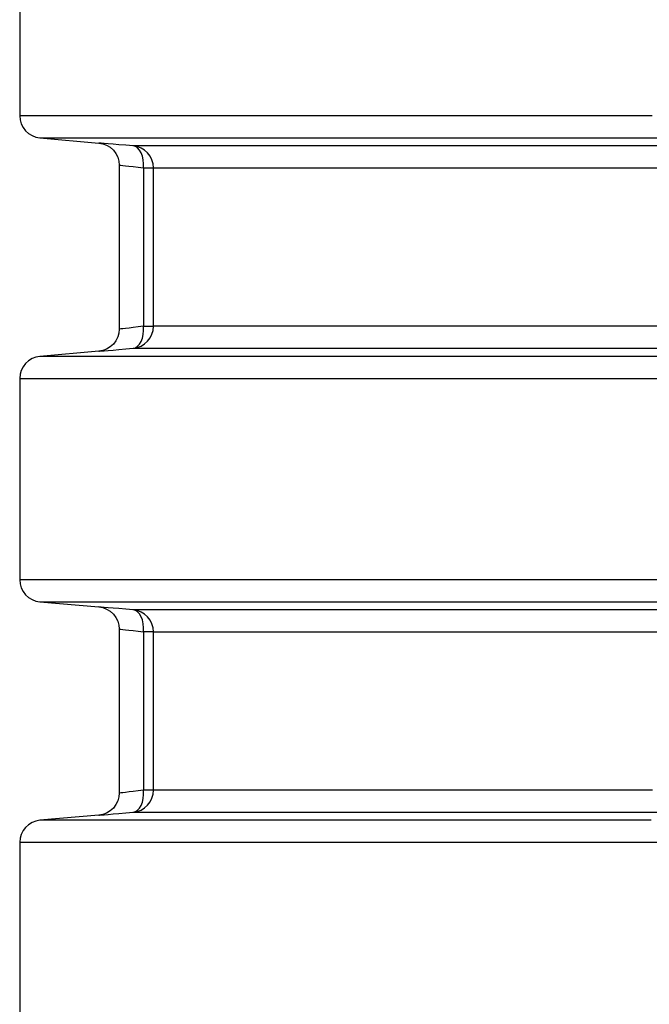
# Model space of a CAD drawing. Header units: millimetres. Extents: x 196 to 2027204, y -221452 to 153872.
# Tile 280 of 381: x 1216088 to 1216373, y -201272 to -200827. Entities that reach past the tile are written whole.
import ezdxf

# ---------------------------------------------------------------- set-up
doc = ezdxf.new("R2010")
doc.units = ezdxf.units.MM
doc.layers.add('00_Основной', color=163, linetype='Continuous', lineweight=40)

msp = doc.modelspace()

# ---------------------------------------------------------------- linework, layer by layer
at = {"layer": '00_Основной', "color": 252, "lineweight": 25, "ltscale": 10}
for p, q in [((1216087.71, -200779.17, 0.2), (1216087.71, -200870.34, 0.2)), ((1216096.84, -200880.3, 0.2), (1216123.58, -200882.65, 0.2)), ((1216132.71, -200892.55, 0.2), (1216132.71, -200966.95, 0.2)), ((1216143.79, -200893.92, 0.2), (1216143.79, -200965.59, 0.2)), ((1216148.22, -200965.59, 0.2), (1216148.22, -200893.92, 0.2)), ((1216123.58, -200976.87, 0.2), (1216096.84, -200979.21, 0.2)), ((1216087.71, -200989.16, 0.2), (1216087.71, -201080.34, 0.2)), ((1216096.84, -201090.31, 0.2), (1216123.58, -201092.63, 0.2)), ((1216132.71, -201102.56, 0.2), (1216132.71, -201176.95, 0.2)), ((1216143.79, -201103.91, 0.2), (1216143.79, -201175.6, 0.2)), ((1216148.22, -201175.6, 0.2), (1216148.22, -201103.91, 0.2)), ((1216123.58, -201186.87, 0.2), (1216096.84, -201189.2, 0.2)), ((1216087.71, -201199.16, 0.2), (1216087.71, -201290.35, 0.2))]:
    msp.add_line(p, q, dxfattribs=at)
at = {"layer": '00_Основной', "color": 252, "lineweight": 25, "ltscale": 10, "elevation": 0.2}
for points in [[(1216087.71, -200870.34), (1216087.88, -200872.18), (1216088.39, -200873.97), (1216089.22, -200875.62), (1216090.33, -200877.1), (1216091.7, -200878.34), (1216093.28, -200879.3), (1216095.02, -200879.97), (1216096.84, -200880.3)], [(1216373.94, -200870.34), (1216361.11, -200870.34), (1216348.51, -200870.34), (1216336.18, -200870.34), (1216324.09, -200870.34), (1216312.25, -200870.34), (1216300.66, -200870.34), (1216289.36, -200870.34), (1216278.31, -200870.34), (1216267.54, -200870.34), (1216257.04, -200870.34), (1216246.84, -200870.34), (1216236.92, -200870.34), (1216227.28, -200870.34), (1216217.94, -200870.34), (1216208.9, -200870.34), (1216200.16, -200870.34), (1216191.74, -200870.34), (1216183.61, -200870.34), (1216175.79, -200870.34), (1216168.3, -200870.34), (1216161.12, -200870.34), (1216154.26, -200870.34), (1216147.73, -200870.34), (1216141.52, -200870.34), (1216135.63, -200870.34), (1216130.09, -200870.34), (1216124.87, -200870.34), (1216119.98, -200870.34), (1216115.44, -200870.34), (1216111.23, -200870.34), (1216107.37, -200870.34), (1216103.85, -200870.34), (1216100.68, -200870.34), (1216097.84, -200870.34), (1216095.36, -200870.34), (1216093.23, -200870.34), (1216091.44, -200870.34), (1216090, -200870.34), (1216088.91, -200870.34), (1216088.16, -200870.34), (1216087.78, -200870.34), (1216087.71, -200870.34)], [(1216096.84, -200880.3), (1216096.93, -200880.3), (1216097.35, -200880.3), (1216098.11, -200880.3), (1216099.24, -200880.3), (1216100.7, -200880.3), (1216102.52, -200880.3), (1216104.69, -200880.3), (1216107.2, -200880.3), (1216110.06, -200880.3), (1216113.26, -200880.3), (1216116.81, -200880.3), (1216120.7, -200880.3), (1216124.93, -200880.3), (1216129.51, -200880.3), (1216134.4, -200880.3), (1216139.65, -200880.3), (1216145.23, -200880.3), (1216151.13, -200880.3), (1216157.36, -200880.3), (1216163.93, -200880.3), (1216170.81, -200880.3), (1216178.01, -200880.3), (1216185.53, -200880.3), (1216193.36, -200880.3), (1216201.52, -200880.3), (1216209.97, -200880.3), (1216218.72, -200880.3), (1216227.78, -200880.3), (1216237.13, -200880.3), (1216246.79, -200880.3), (1216256.72, -200880.3), (1216266.95, -200880.3), (1216277.45, -200880.3), (1216288.23, -200880.3), (1216299.29, -200880.3), (1216310.61, -200880.3), (1216322.19, -200880.3), (1216334.05, -200880.3), (1216346.14, -200880.3), (1216358.49, -200880.3), (1216371.07, -200880.3), (1216383.9, -200880.3)], [(1216123.58, -200882.65), (1216125.29, -200882.94), (1216127.01, -200883.58), (1216128.64, -200884.55), (1216130.09, -200885.85), (1216131.24, -200887.39), (1216132.08, -200889.1), (1216132.55, -200890.88), (1216132.71, -200892.61)], [(1216139.1, -200883.96), (1216135.69, -200883.66), (1216132.63, -200883.41), (1216129.95, -200883.17), (1216127.7, -200882.99), (1216125.92, -200882.83), (1216124.64, -200882.73), (1216123.85, -200882.66), (1216123.58, -200882.65)], [(1216376.72, -200883.96), (1216364.86, -200883.96), (1216353.27, -200883.96), (1216341.94, -200883.96), (1216330.86, -200883.96), (1216320.06, -200883.96), (1216309.52, -200883.96), (1216299.28, -200883.96), (1216289.32, -200883.96), (1216279.63, -200883.96), (1216270.25, -200883.96), (1216261.15, -200883.96), (1216252.36, -200883.96), (1216243.88, -200883.96), (1216235.69, -200883.96), (1216227.82, -200883.96), (1216220.27, -200883.96), (1216213.03, -200883.96), (1216206.12, -200883.96), (1216199.51, -200883.96), (1216193.25, -200883.96), (1216187.3, -200883.96), (1216181.71, -200883.96), (1216176.42, -200883.96), (1216171.49, -200883.96), (1216166.89, -200883.96), (1216162.63, -200883.96), (1216158.72, -200883.96), (1216155.15, -200883.96), (1216151.92, -200883.96), (1216149.04, -200883.96), (1216146.51, -200883.96), (1216144.32, -200883.96), (1216142.49, -200883.96), (1216141.01, -200883.96), (1216139.88, -200883.96), (1216139.1, -200883.96)], [(1216148.22, -200893.92), (1216148.05, -200892.08), (1216147.54, -200890.3), (1216146.71, -200888.63), (1216145.59, -200887.16), (1216144.22, -200885.92), (1216142.65, -200884.95), (1216140.92, -200884.28), (1216139.1, -200883.96)], [(1216143.79, -200893.92), (1216143.8, -200892.03), (1216143.62, -200890.21), (1216143.22, -200888.53), (1216142.67, -200887.05), (1216141.94, -200885.81), (1216141.09, -200884.85), (1216140.12, -200884.23), (1216139.1, -200883.96)], [(1216132.71, -200892.61), (1216132.89, -200892.62), (1216133.45, -200892.7), (1216134.36, -200892.79), (1216135.66, -200892.95), (1216137.17, -200893.13), (1216139.03, -200893.34), (1216141.25, -200893.61), (1216143.79, -200893.92)], [(1216143.79, -200893.92), (1216144.73, -200893.92), (1216145.58, -200893.92), (1216146.33, -200893.92), (1216146.96, -200893.92), (1216147.47, -200893.92), (1216147.87, -200893.92), (1216148.11, -200893.92), (1216148.22, -200893.92)], [(1216148.22, -200893.92), (1216149.01, -200893.92), (1216150.17, -200893.92), (1216151.68, -200893.92), (1216153.56, -200893.92), (1216155.8, -200893.92), (1216158.4, -200893.92), (1216161.36, -200893.92), (1216164.67, -200893.92), (1216168.35, -200893.92), (1216172.38, -200893.92), (1216176.76, -200893.92), (1216181.49, -200893.92), (1216186.57, -200893.92), (1216192.01, -200893.92), (1216197.78, -200893.92), (1216203.89, -200893.92), (1216210.34, -200893.92), (1216217.12, -200893.92), (1216224.25, -200893.92), (1216231.7, -200893.92), (1216239.47, -200893.92), (1216247.57, -200893.92), (1216255.98, -200893.92), (1216264.72, -200893.92), (1216273.76, -200893.92), (1216283.12, -200893.92), (1216292.77, -200893.92), (1216302.72, -200893.92), (1216312.98, -200893.92), (1216323.5, -200893.92), (1216334.33, -200893.92), (1216345.44, -200893.92), (1216356.81, -200893.92), (1216368.47, -200893.92), (1216380.37, -200893.92)], [(1216143.79, -200965.59), (1216141.25, -200965.89), (1216139.04, -200966.16), (1216137.18, -200966.37), (1216135.66, -200966.55), (1216134.38, -200966.71), (1216133.45, -200966.82), (1216132.89, -200966.88), (1216132.71, -200966.9), (1216132.71, -200966.9)], [(1216139.1, -200975.56), (1216140.92, -200975.21), (1216142.65, -200974.55), (1216144.22, -200973.59), (1216145.59, -200972.35), (1216146.71, -200970.87), (1216147.54, -200969.22), (1216148.05, -200967.43), (1216148.22, -200965.59)], [(1216139.1, -200975.56), (1216140.12, -200975.27), (1216141.09, -200974.65), (1216141.94, -200973.71), (1216142.67, -200972.46), (1216143.22, -200970.97), (1216143.62, -200969.29), (1216143.8, -200967.47), (1216143.79, -200965.59)], [(1216143.79, -200965.59), (1216144.73, -200965.59), (1216145.58, -200965.59), (1216146.33, -200965.59), (1216146.96, -200965.59), (1216147.47, -200965.59), (1216147.87, -200965.59), (1216148.11, -200965.59), (1216148.22, -200965.59)], [(1216380.37, -200965.59), (1216368.47, -200965.59), (1216356.81, -200965.59), (1216345.44, -200965.59), (1216334.33, -200965.59), (1216323.5, -200965.59), (1216312.98, -200965.59), (1216302.72, -200965.59), (1216292.77, -200965.59), (1216283.12, -200965.59), (1216273.76, -200965.59), (1216264.72, -200965.59), (1216255.98, -200965.59), (1216247.57, -200965.59), (1216239.47, -200965.59), (1216231.7, -200965.59), (1216224.25, -200965.59), (1216217.12, -200965.59), (1216210.34, -200965.59), (1216203.89, -200965.59), (1216197.78, -200965.59), (1216192.01, -200965.59), (1216186.57, -200965.59), (1216181.49, -200965.59), (1216176.76, -200965.59), (1216172.38, -200965.59), (1216168.35, -200965.59), (1216164.67, -200965.59), (1216161.36, -200965.59), (1216158.4, -200965.59), (1216155.8, -200965.59), (1216153.56, -200965.59), (1216151.68, -200965.59), (1216150.17, -200965.59), (1216149.01, -200965.59), (1216148.22, -200965.59)], [(1216132.71, -200966.9), (1216132.55, -200968.64), (1216132.08, -200970.4), (1216131.24, -200972.11), (1216130.09, -200973.66), (1216128.64, -200974.95), (1216127.01, -200975.92), (1216125.29, -200976.56), (1216123.58, -200976.87)], [(1216123.58, -200976.87), (1216123.58, -200976.87), (1216123.85, -200976.84), (1216124.63, -200976.77), (1216125.92, -200976.67), (1216127.71, -200976.52), (1216129.95, -200976.33), (1216132.61, -200976.1), (1216135.69, -200975.84), (1216139.1, -200975.56)], [(1216139.1, -200975.56), (1216139.88, -200975.56), (1216141.01, -200975.56), (1216142.49, -200975.56), (1216144.32, -200975.56), (1216146.51, -200975.56), (1216149.04, -200975.56), (1216151.92, -200975.56), (1216155.15, -200975.56), (1216158.72, -200975.56), (1216162.63, -200975.56), (1216166.89, -200975.56), (1216171.49, -200975.56), (1216176.42, -200975.56), (1216181.71, -200975.56), (1216187.3, -200975.56), (1216193.25, -200975.56), (1216199.51, -200975.56), (1216206.12, -200975.56), (1216213.03, -200975.56), (1216220.27, -200975.56), (1216227.82, -200975.56), (1216235.69, -200975.56), (1216243.88, -200975.56), (1216252.36, -200975.56), (1216261.15, -200975.56), (1216270.25, -200975.56), (1216279.63, -200975.56), (1216289.32, -200975.56), (1216299.28, -200975.56), (1216309.52, -200975.56), (1216320.06, -200975.56), (1216330.86, -200975.56), (1216341.94, -200975.56), (1216353.27, -200975.56), (1216364.86, -200975.56), (1216376.72, -200975.56)], [(1216096.84, -200979.21), (1216095.02, -200979.54), (1216093.28, -200980.2), (1216091.7, -200981.17), (1216090.33, -200982.41), (1216089.22, -200983.88), (1216088.39, -200985.55), (1216087.88, -200987.32), (1216087.71, -200989.16)], [(1216378.53, -200979.21), (1216362, -200979.21), (1216345.89, -200979.21), (1216330.2, -200979.21), (1216314.93, -200979.21), (1216300.11, -200979.21), (1216285.74, -200979.21), (1216271.83, -200979.21), (1216258.41, -200979.21), (1216245.46, -200979.21), (1216233.01, -200979.21), (1216221.06, -200979.21), (1216209.6, -200979.21), (1216198.68, -200979.21), (1216188.27, -200979.21), (1216178.39, -200979.21), (1216169.06, -200979.21), (1216160.27, -200979.21), (1216152.01, -200979.21), (1216144.34, -200979.21), (1216137.21, -200979.21), (1216130.65, -200979.21), (1216124.65, -200979.21), (1216119.25, -200979.21), (1216114.41, -200979.21), (1216110.15, -200979.21), (1216106.48, -200979.21), (1216103.4, -200979.21), (1216100.91, -200979.21), (1216099.01, -200979.21), (1216097.7, -200979.21), (1216096.98, -200979.21), (1216096.84, -200979.21)], [(1216087.71, -200989.16), (1216087.73, -200989.16), (1216088.15, -200989.16), (1216089.16, -200989.16), (1216090.78, -200989.16), (1216093, -200989.16), (1216095.83, -200989.16), (1216099.23, -200989.16), (1216103.23, -200989.16), (1216107.82, -200989.16), (1216113, -200989.16), (1216118.77, -200989.16), (1216125.11, -200989.16), (1216132.02, -200989.16), (1216139.5, -200989.16), (1216147.55, -200989.16), (1216156.15, -200989.16), (1216165.32, -200989.16), (1216175.03, -200989.16), (1216185.27, -200989.16), (1216196.05, -200989.16), (1216207.36, -200989.16), (1216219.18, -200989.16), (1216231.52, -200989.16), (1216244.34, -200989.16), (1216257.68, -200989.16), (1216271.48, -200989.16), (1216285.77, -200989.16), (1216300.52, -200989.16), (1216315.72, -200989.16), (1216331.35, -200989.16), (1216347.42, -200989.16), (1216363.93, -200989.16), (1216380.84, -200989.16)], [(1216087.71, -201080.34), (1216087.88, -201082.18), (1216088.39, -201083.97), (1216089.22, -201085.62), (1216090.33, -201087.09), (1216091.7, -201088.34), (1216093.28, -201089.3), (1216095.02, -201089.97), (1216096.84, -201090.31)], [(1216377.51, -201080.34), (1216360.72, -201080.34), (1216344.33, -201080.34), (1216328.37, -201080.34), (1216312.85, -201080.34), (1216297.77, -201080.34), (1216283.13, -201080.34), (1216268.97, -201080.34), (1216255.27, -201080.34), (1216242.06, -201080.34), (1216229.34, -201080.34), (1216217.12, -201080.34), (1216205.41, -201080.34), (1216194.2, -201080.34), (1216183.54, -201080.34), (1216173.41, -201080.34), (1216163.81, -201080.34), (1216154.75, -201080.34), (1216146.26, -201080.34), (1216138.31, -201080.34), (1216130.92, -201080.34), (1216124.12, -201080.34), (1216117.87, -201080.34), (1216112.21, -201080.34), (1216107.13, -201080.34), (1216102.63, -201080.34), (1216098.72, -201080.34), (1216095.4, -201080.34), (1216092.66, -201080.34), (1216090.53, -201080.34), (1216088.99, -201080.34), (1216088.05, -201080.34), (1216087.71, -201080.34), (1216087.71, -201080.34)], [(1216096.84, -201090.31), (1216096.95, -201090.31), (1216097.62, -201090.31), (1216098.87, -201090.31), (1216100.72, -201090.31), (1216103.15, -201090.31), (1216106.18, -201090.31), (1216109.78, -201090.31), (1216113.97, -201090.31), (1216118.75, -201090.31), (1216124.1, -201090.31), (1216130.03, -201090.31), (1216136.52, -201090.31), (1216143.58, -201090.31), (1216151.2, -201090.31), (1216159.36, -201090.31), (1216168.1, -201090.31), (1216177.36, -201090.31), (1216187.16, -201090.31), (1216197.49, -201090.31), (1216208.36, -201090.31), (1216219.73, -201090.31), (1216231.61, -201090.31), (1216243.99, -201090.31), (1216256.86, -201090.31), (1216270.21, -201090.31), (1216284.04, -201090.31), (1216298.33, -201090.31), (1216313.08, -201090.31), (1216328.26, -201090.31), (1216343.88, -201090.31), (1216359.93, -201090.31), (1216376.38, -201090.31)], [(1216123.58, -201092.63), (1216125.29, -201092.94), (1216127.01, -201093.58), (1216128.64, -201094.56), (1216130.09, -201095.85), (1216131.24, -201097.39), (1216132.08, -201099.1), (1216132.55, -201100.88), (1216132.71, -201102.6)], [(1216139.1, -201093.95), (1216135.69, -201093.66), (1216132.61, -201093.4), (1216129.95, -201093.17), (1216127.7, -201092.99), (1216125.92, -201092.83), (1216124.64, -201092.73), (1216123.85, -201092.66), (1216123.58, -201092.63)], [(1216382.93, -201093.95), (1216370.76, -201093.95), (1216358.88, -201093.95), (1216347.26, -201093.95), (1216335.9, -201093.95), (1216324.8, -201093.95), (1216314.01, -201093.95), (1216303.5, -201093.95), (1216293.26, -201093.95), (1216283.33, -201093.95), (1216273.69, -201093.95), (1216264.37, -201093.95), (1216255.35, -201093.95), (1216246.63, -201093.95), (1216238.23, -201093.95), (1216230.15, -201093.95), (1216222.4, -201093.95), (1216214.97, -201093.95), (1216207.87, -201093.95), (1216201.09, -201093.95), (1216194.66, -201093.95), (1216188.55, -201093.95), (1216182.79, -201093.95), (1216177.39, -201093.95), (1216172.32, -201093.95), (1216167.59, -201093.95), (1216163.22, -201093.95), (1216159.2, -201093.95), (1216155.54, -201093.95), (1216152.23, -201093.95), (1216149.28, -201093.95), (1216146.68, -201093.95), (1216144.44, -201093.95), (1216142.56, -201093.95), (1216141.05, -201093.95), (1216139.89, -201093.95), (1216139.1, -201093.95)], [(1216148.22, -201103.91), (1216148.05, -201102.08), (1216147.54, -201100.3), (1216146.71, -201098.63), (1216145.59, -201097.16), (1216144.22, -201095.92), (1216142.65, -201094.95), (1216140.92, -201094.29), (1216139.1, -201093.95)], [(1216143.79, -201103.91), (1216143.8, -201102.03), (1216143.62, -201100.21), (1216143.22, -201098.53), (1216142.67, -201097.04), (1216141.94, -201095.81), (1216141.09, -201094.85), (1216140.12, -201094.23), (1216139.1, -201093.95)], [(1216132.71, -201102.6), (1216132.89, -201102.62), (1216133.45, -201102.7), (1216134.36, -201102.8), (1216135.66, -201102.95), (1216137.17, -201103.13), (1216139.03, -201103.34), (1216141.25, -201103.61), (1216143.79, -201103.91)], [(1216148.22, -201103.91), (1216148.11, -201103.91), (1216147.87, -201103.91), (1216147.47, -201103.91), (1216146.96, -201103.91), (1216146.33, -201103.91), (1216145.58, -201103.91), (1216144.73, -201103.91), (1216143.79, -201103.91)], [(1216148.22, -201103.91), (1216149.01, -201103.91), (1216150.14, -201103.91), (1216151.65, -201103.91), (1216153.5, -201103.91), (1216155.71, -201103.91), (1216158.28, -201103.91), (1216161.2, -201103.91), (1216164.47, -201103.91), (1216168.1, -201103.91), (1216172.08, -201103.91), (1216176.4, -201103.91), (1216181.07, -201103.91), (1216186.08, -201103.91), (1216191.42, -201103.91), (1216197.13, -201103.91), (1216203.15, -201103.91), (1216209.52, -201103.91), (1216216.22, -201103.91), (1216223.25, -201103.91), (1216230.58, -201103.91), (1216238.26, -201103.91), (1216246.25, -201103.91), (1216254.56, -201103.91), (1216263.17, -201103.91), (1216272.1, -201103.91), (1216281.33, -201103.91), (1216290.85, -201103.91), (1216300.67, -201103.91), (1216310.78, -201103.91), (1216321.18, -201103.91), (1216331.86, -201103.91), (1216342.82, -201103.91), (1216354.06, -201103.91), (1216365.56, -201103.91), (1216377.31, -201103.91)], [(1216143.79, -201175.6), (1216141.25, -201175.89), (1216139.04, -201176.16), (1216137.18, -201176.37), (1216135.66, -201176.55), (1216134.38, -201176.71), (1216133.45, -201176.81), (1216132.89, -201176.88), (1216132.71, -201176.91), (1216132.71, -201176.91)], [(1216139.1, -201185.56), (1216140.92, -201185.22), (1216142.65, -201184.56), (1216144.22, -201183.59), (1216145.59, -201182.34), (1216146.71, -201180.87), (1216147.54, -201179.21), (1216148.05, -201177.43), (1216148.22, -201175.6)], [(1216139.1, -201185.56), (1216140.12, -201185.28), (1216141.09, -201184.65), (1216141.94, -201183.71), (1216142.67, -201182.47), (1216143.22, -201180.97), (1216143.62, -201179.29), (1216143.8, -201177.47), (1216143.79, -201175.6)], [(1216148.22, -201175.6), (1216148.11, -201175.6), (1216147.87, -201175.6), (1216147.47, -201175.6), (1216146.96, -201175.6), (1216146.33, -201175.6), (1216145.58, -201175.6), (1216144.73, -201175.6), (1216143.79, -201175.6)], [(1216374.08, -201175.6), (1216362.48, -201175.6), (1216351.14, -201175.6), (1216340.07, -201175.6), (1216329.27, -201175.6), (1216318.72, -201175.6), (1216308.48, -201175.6), (1216298.5, -201175.6), (1216288.82, -201175.6), (1216279.42, -201175.6), (1216270.34, -201175.6), (1216261.54, -201175.6), (1216253.05, -201175.6), (1216244.87, -201175.6), (1216236.99, -201175.6), (1216229.43, -201175.6), (1216222.17, -201175.6), (1216215.26, -201175.6), (1216208.66, -201175.6), (1216202.39, -201175.6), (1216196.45, -201175.6), (1216190.83, -201175.6), (1216185.56, -201175.6), (1216180.62, -201175.6), (1216176.02, -201175.6), (1216171.76, -201175.6), (1216167.83, -201175.6), (1216164.26, -201175.6), (1216161.03, -201175.6), (1216158.15, -201175.6), (1216155.61, -201175.6), (1216153.44, -201175.6), (1216151.6, -201175.6), (1216150.12, -201175.6), (1216148.99, -201175.6), (1216148.22, -201175.6)], [(1216132.71, -201176.91), (1216132.55, -201178.63), (1216132.08, -201180.41), (1216131.24, -201182.11), (1216130.09, -201183.65), (1216128.64, -201184.95), (1216127.01, -201185.92), (1216125.29, -201186.56), (1216123.58, -201186.87)], [(1216096.84, -201189.2), (1216095.02, -201189.54), (1216093.28, -201190.2), (1216091.7, -201191.17), (1216090.33, -201192.42), (1216089.22, -201193.88), (1216088.39, -201195.55), (1216087.88, -201197.32), (1216087.71, -201199.16)], [(1216373.43, -201189.2), (1216357.08, -201189.2), (1216341.15, -201189.2), (1216325.62, -201189.2), (1216310.54, -201189.2), (1216295.9, -201189.2), (1216281.72, -201189.2), (1216267.99, -201189.2), (1216254.74, -201189.2), (1216241.97, -201189.2), (1216229.7, -201189.2), (1216217.93, -201189.2), (1216206.65, -201189.2), (1216195.9, -201189.2), (1216185.65, -201189.2), (1216175.96, -201189.2), (1216166.79, -201189.2), (1216158.15, -201189.2), (1216150.08, -201189.2), (1216142.56, -201189.2), (1216135.59, -201189.2), (1216129.18, -201189.2), (1216123.35, -201189.2), (1216118.09, -201189.2), (1216113.39, -201189.2), (1216109.29, -201189.2), (1216105.76, -201189.2), (1216102.81, -201189.2), (1216100.45, -201189.2), (1216098.69, -201189.2), (1216097.5, -201189.2), (1216096.91, -201189.2), (1216096.84, -201189.2)], [(1216123.58, -201186.87), (1216123.58, -201186.87), (1216123.85, -201186.84), (1216124.63, -201186.77), (1216125.92, -201186.67), (1216127.71, -201186.52), (1216129.95, -201186.33), (1216132.61, -201186.11), (1216135.69, -201185.84), (1216139.1, -201185.56)], [(1216139.1, -201185.56), (1216139.88, -201185.56), (1216141.02, -201185.56), (1216142.52, -201185.56), (1216144.37, -201185.56), (1216146.58, -201185.56), (1216149.14, -201185.56), (1216152.06, -201185.56), (1216155.32, -201185.56), (1216158.93, -201185.56), (1216162.89, -201185.56), (1216167.2, -201185.56), (1216171.85, -201185.56), (1216176.85, -201185.56), (1216182.18, -201185.56), (1216187.87, -201185.56), (1216193.87, -201185.56), (1216200.22, -201185.56), (1216206.89, -201185.56), (1216213.89, -201185.56), (1216221.21, -201185.56), (1216228.86, -201185.56), (1216236.82, -201185.56), (1216245.11, -201185.56), (1216253.7, -201185.56), (1216262.59, -201185.56), (1216271.79, -201185.56), (1216281.28, -201185.56), (1216291.08, -201185.56), (1216301.15, -201185.56), (1216311.52, -201185.56), (1216322.18, -201185.56), (1216333.1, -201185.56), (1216344.3, -201185.56), (1216355.78, -201185.56), (1216367.5, -201185.56), (1216379.49, -201185.56)], [(1216087.71, -201199.16), (1216087.82, -201199.16), (1216088.49, -201199.16), (1216089.76, -201199.16), (1216091.62, -201199.16), (1216094.07, -201199.16), (1216097.12, -201199.16), (1216100.76, -201199.16), (1216105, -201199.16), (1216109.82, -201199.16), (1216115.23, -201199.16), (1216121.21, -201199.16), (1216127.77, -201199.16), (1216134.9, -201199.16), (1216142.59, -201199.16), (1216150.84, -201199.16), (1216159.66, -201199.16), (1216169.02, -201199.16), (1216178.93, -201199.16), (1216189.36, -201199.16), (1216200.33, -201199.16), (1216211.82, -201199.16), (1216223.81, -201199.16), (1216236.33, -201199.16), (1216249.33, -201199.16), (1216262.81, -201199.16), (1216276.78, -201199.16), (1216291.22, -201199.16), (1216306.12, -201199.16), (1216321.46, -201199.16), (1216337.24, -201199.16), (1216353.45, -201199.16), (1216370.07, -201199.16), (1216387.11, -201199.16)]]:
    msp.add_lwpolyline(points, dxfattribs=at)

doc.saveas('drawing.dxf')
